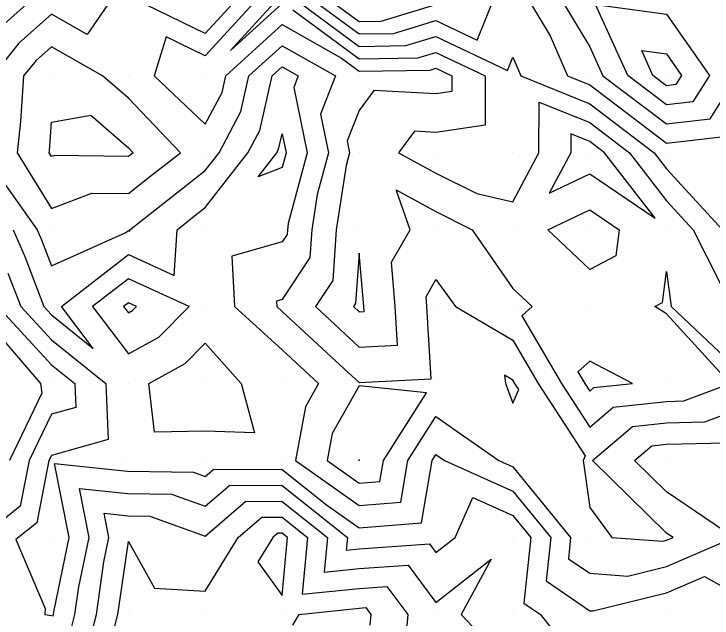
# Model space of a CAD drawing. Extents: x 2188792 to 2191981, y 386090 to 389710.
# Drawn here: x 2189315.1 to 2189405.9, y 386309.5 to 386388 of the extents above; entities that cross this region are included whole.
import ezdxf

# ---------------------------------------------------------------- set-up
doc = ezdxf.new("R2010")
doc.units = 0
for name, color, linetype in [('DTM Contours Major', 7, 'Continuous'), ('DTM Contours Minor', 7, 'Continuous'), ('Exist DTM QL2 LIDAR Elevation Point', 7, 'Continuous')]:
    doc.layers.add(name, color=color, linetype=linetype)

msp = doc.modelspace()

# ---------------------------------------------------------------- linework, layer by layer
at = {"layer": 'DTM Contours Major'}
for points in [[(2189351.686, 386389.986), (2189360, 386383.807), (2189366.075, 386383.912), (2189370.001, 386385.101), (2189379.308, 386380.679), (2189380.013, 386382.42), (2189381.065, 386379.985), (2189390.003, 386376.353), (2189398.4, 386369.984), (2189400.004, 386367.914), (2189407.292, 386359.983)], [(2189349.547, 386370.437), (2189349.999, 386372.439), (2189350.508, 386369.984), (2189349.999, 386368.084), (2189346.876, 386366.861), (2189349.306, 386369.984), (2189349.547, 386370.437)], [(2189314.338, 386354.325), (2189315.998, 386349.983), (2189319.996, 386345.665), (2189327.065, 386339.982), (2189327.384, 386332.722), (2189319.996, 386330.644), (2189319.678, 386329.981), (2189318.093, 386321.884), (2189315.372, 386319.701), (2189319.16, 386310.748), (2189319.137, 386309.979), (2189319.996, 386309.844), (2189320.209, 386309.766), (2189320.263, 386309.979), (2189320.308, 386310.29), (2189322.296, 386319.98), (2189320.397, 386329.58), (2189329.894, 386328.572), (2189338.475, 386328.458), (2189339.998, 386327.91), (2189341.109, 386328.87), (2189349.999, 386328.796), (2189355.769, 386324.211), (2189360, 386321.208), (2189368.125, 386321.856), (2189369.504, 386329.981), (2189370.001, 386330.76), (2189371.113, 386329.981), (2189380.002, 386326.002), (2189384.936, 386319.98), (2189384.347, 386314.324), (2189390.003, 386310.455), (2189390.447, 386310.423), (2189400.004, 386312.764), (2189404.916, 386314.891), (2189410.005, 386312.079)], [(2189329.997, 386353.602), (2189325.353, 386349.983), (2189329.997, 386343.846), (2189333.948, 386346.032), (2189337.906, 386349.983), (2189329.997, 386353.602)]]:
    msp.add_lwpolyline(points, dxfattribs=at)
at = {"layer": 'DTM Contours Minor'}
for points in [[(2189327.82, 386389.986), (2189324.623, 386385.36), (2189319.996, 386387.996), (2189315.76, 386384.222), (2189312.32, 386379.985)], [(2189317.486, 386389.986), (2189313.524, 386386.457)], [(2189344.091, 386389.986), (2189339.998, 386385.495), (2189330.781, 386389.986)], [(2189346.747, 386389.986), (2189339.998, 386382.58), (2189334.938, 386385.046), (2189333.37, 386379.985), (2189339.998, 386373.686), (2189342.183, 386377.801), (2189342.677, 386379.985), (2189349.999, 386386.638), (2189357.707, 386382.279), (2189360, 386380.574), (2189369.253, 386380.734), (2189370.001, 386380.96), (2189372.053, 386379.985), (2189372.056, 386377.931), (2189370.001, 386377.631), (2189361.925, 386378.061), (2189360, 386375.461), (2189358.465, 386371.519), (2189358.783, 386369.984), (2189358.339, 386368.323), (2189357.032, 386359.983), (2189356.584, 386353.399), (2189354.323, 386349.983), (2189360, 386344.71), (2189365.023, 386344.96), (2189364.72, 386349.983), (2189364.21, 386355.773), (2189366.631, 386359.983), (2189364.816, 386365.169), (2189370.001, 386362.354), (2189374.713, 386359.983), (2189380.002, 386352.324), (2189382.518, 386349.983), (2189381.187, 386348.797), (2189386.331, 386339.982), (2189390.003, 386334.33), (2189393.053, 386336.932), (2189400.004, 386337.669), (2189402.267, 386337.719), (2189408.269, 386339.982), (2189400.004, 386349.04), (2189398.49, 386349.983), (2189399.478, 386350.508), (2189400.004, 386354.543), (2189400.588, 386349.983), (2189410.005, 386341.094)], [(2189349.403, 386389.986), (2189343.285, 386383.272), (2189349.999, 386389.372)], [(2189353.861, 386389.986), (2189360, 386385.424), (2189364.486, 386385.501), (2189370.001, 386387.171), (2189375.364, 386384.623), (2189377.555, 386390.032)], [(2189356.036, 386389.986), (2189360, 386387.04), (2189362.896, 386387.09), (2189370.001, 386389.242)], [(2189381.974, 386390.046), (2189384.864, 386385.18), (2189387.108, 386379.985), (2189390.003, 386378.809), (2189394.873, 386375.115), (2189400.003, 386371.24), (2189407.878, 386372.16)], [(2189386.263, 386390.043), (2189390.001, 386383.75), (2189391.704, 386379.995), (2189400.002, 386373.726), (2189405.651, 386374.386), (2189409.239, 386380.04)], [(2189390.773, 386389.264), (2189399.997, 386388.009), (2189405.6, 386380.04), (2189403.425, 386376.612), (2189400, 386376.212), (2189394.969, 386380.013), (2189390.773, 386389.264)], [(2189351.413, 386388.573), (2189360, 386382.191), (2189367.664, 386382.323), (2189370.001, 386383.031), (2189376.411, 386379.985), (2189376.419, 386373.567), (2189370.001, 386372.63), (2189367.207, 386372.779), (2189365.138, 386369.984), (2189370.001, 386367.344), (2189375.314, 386364.672), (2189380.002, 386363.609), (2189383.404, 386369.984), (2189383.412, 386376.576), (2189390.003, 386373.897), (2189395.162, 386369.984), (2189400.004, 386363.733), (2189403.45, 386359.983), (2189406.955, 386353.033)], [(2189313.527, 386366.453), (2189318.142, 386359.983), (2189318.696, 386358.683), (2189319.996, 386355.278), (2189329.569, 386359.555), (2189329.997, 386359.889), (2189330.172, 386359.809), (2189330.183, 386359.983), (2189335.682, 386364.299), (2189339.998, 386367.681), (2189341.791, 386369.984), (2189344.638, 386375.346), (2189345.687, 386379.985), (2189349.999, 386383.904), (2189356.927, 386379.985), (2189354.986, 386374.999), (2189356.025, 386369.984), (2189354.572, 386364.556), (2189353.855, 386359.983), (2189353.61, 386356.373), (2189349.999, 386350.917), (2189349.272, 386350.71), (2189349.312, 386349.983), (2189349.999, 386349.356), (2189358.07, 386341.912), (2189360, 386340.119), (2189369.396, 386340.587), (2189368.828, 386349.983), (2189368.715, 386351.268), (2189370.001, 386353.504), (2189372.544, 386349.983), (2189380.002, 386345.635), (2189383.301, 386339.982), (2189389.418, 386330.565), (2189389.167, 386329.981), (2189390.003, 386323.864), (2189392.865, 386319.98), (2189399.518, 386319.494), (2189400.004, 386319.613), (2189400.851, 386319.98), (2189400.004, 386320.553), (2189390.373, 386329.981), (2189395.57, 386334.415), (2189400.004, 386334.885), (2189404.992, 386334.994), (2189410.005, 386336.884)], [(2189329.997, 386377.068), (2189326.638, 386379.985), (2189319.996, 386383.77), (2189317.995, 386381.987), (2189316.369, 386379.985), (2189315.951, 386374.03), (2189315.532, 386369.984), (2189319.996, 386362.721), (2189325.24, 386364.741), (2189329.997, 386364.671), (2189332.975, 386367.007), (2189336.775, 386369.984), (2189329.997, 386377.068)], [(2189396.764, 386383.274), (2189399.997, 386382.834), (2189401.962, 386380.04), (2189401.199, 386378.838), (2189399.998, 386378.698), (2189398.235, 386380.03), (2189396.764, 386383.274)], [(2189315.035, 386359.983), (2189316.517, 386356.504), (2189319.009, 386349.983), (2189319.996, 386348.916), (2189325.438, 386344.541), (2189321.32, 386349.983), (2189329.997, 386356.745), (2189335.968, 386354.013), (2189336.341, 386359.983), (2189338.39, 386361.592), (2189339.998, 386362.852), (2189345.549, 386369.984), (2189347.092, 386372.892), (2189348.696, 386379.985), (2189349.999, 386381.169), (2189352.092, 386379.985), (2189351.506, 386378.479), (2189353.266, 386369.984), (2189350.805, 386360.789), (2189350.679, 386359.983), (2189350.636, 386359.347), (2189349.999, 386358.386), (2189343.454, 386356.528), (2189343.819, 386349.983), (2189349.999, 386344.35), (2189354.735, 386339.982), (2189353.027, 386336.954), (2189351.747, 386329.981), (2189360, 386324.123), (2189365.425, 386324.555), (2189366.346, 386329.981), (2189370.001, 386335.714), (2189378.173, 386329.981), (2189380.002, 386329.162), (2189387.525, 386319.98), (2189387.237, 386317.214), (2189390.003, 386315.322), (2189394.983, 386314.958), (2189400.004, 386316.189), (2189408.76, 386319.98), (2189400.004, 386325.905), (2189395.841, 386329.981), (2189398.087, 386331.897), (2189400.004, 386332.101), (2189407.716, 386332.269)], [(2189325.115, 386374.866), (2189329.997, 386370.626), (2189330.611, 386369.984), (2189330.267, 386369.715), (2189329.997, 386369.503), (2189320.335, 386369.646), (2189319.996, 386369.515), (2189319.708, 386369.984), (2189319.735, 386370.246), (2189319.996, 386373.966), (2189325.115, 386374.866)], [(2189390.003, 386371.441), (2189387.55, 386372.438), (2189387.547, 386369.984), (2189384.737, 386364.718), (2189390.003, 386367.226), (2189398.523, 386361.465), (2189391.923, 386369.984), (2189390.003, 386371.441)], [(2189384.562, 386359.983), (2189390.003, 386362.575), (2189393.835, 386359.983), (2189393.393, 386356.594), (2189390.003, 386354.789), (2189384.562, 386359.983)], [(2189360, 386356.926), (2189359.558, 386350.425), (2189359.266, 386349.983), (2189360, 386349.3), (2189360.65, 386349.333), (2189360.611, 386349.983), (2189360, 386356.926)], [(2189309.995, 386349.94), (2189318.574, 386339.982), (2189318.753, 386338.738), (2189314.548, 386329.981)], [(2189312.987, 386349.983), (2189319.996, 386342.413), (2189323.021, 386339.982), (2189323.157, 386336.875), (2189319.996, 386335.986), (2189317.113, 386329.981), (2189315.948, 386324.029), (2189310.162, 386319.387)], [(2189329.997, 386350.459), (2189329.387, 386349.983), (2189329.997, 386349.176), (2189330.517, 386349.463), (2189331.037, 386349.983), (2189329.997, 386350.459)], [(2189332.646, 386339.982), (2189337.38, 386342.6), (2189339.998, 386345.214), (2189344.664, 386339.982), (2189346.419, 386333.56), (2189339.998, 386333.772), (2189333.417, 386333.672), (2189332.646, 386339.982)], [(2189395.557, 386339.982), (2189390.003, 386342.892), (2189388.464, 386341.521), (2189389.362, 386339.982), (2189390.003, 386338.995), (2189390.536, 386339.449), (2189395.557, 386339.982)], [(2189380.27, 386339.982), (2189380.002, 386340.441), (2189378.901, 386341.083), (2189379.071, 386339.982), (2189380.002, 386337.437), (2189380.767, 386339.217), (2189380.27, 386339.982)], [(2189360, 386339.694), (2189356.497, 386333.484), (2189355.854, 386329.981), (2189360, 386327.038), (2189362.726, 386327.255), (2189363.188, 386329.981), (2189368.795, 386338.776), (2189360, 386339.694)], [(2189360, 386330.073), (2189359.967, 386330.014), (2189359.961, 386329.981), (2189360, 386329.953), (2189360.026, 386329.955), (2189360.03, 386329.981), (2189360.084, 386330.064), (2189360, 386330.073)], [(2189322.431, 386307.544), (2189323.051, 386309.979), (2189323.567, 386313.55), (2189324.886, 386319.98), (2189323.626, 386326.351), (2189329.929, 386325.682), (2189335.624, 386325.606), (2189339.998, 386324.034), (2189343.189, 386326.79), (2189349.999, 386326.733), (2189358.498, 386319.98), (2189358.342, 386318.321), (2189360, 386318.495), (2189369.159, 386319.138), (2189370.001, 386318.006), (2189372.521, 386319.98), (2189374.82, 386325.161), (2189380.002, 386322.842), (2189382.347, 386319.98), (2189381.457, 386311.434), (2189383.584, 386309.979), (2189390.003, 386301.777)], [(2189324.653, 386305.322), (2189325.839, 386309.979), (2189326.826, 386316.809), (2189327.477, 386319.98), (2189326.856, 386323.121), (2189329.964, 386322.792), (2189332.772, 386322.754), (2189339.998, 386320.158), (2189345.269, 386324.71), (2189349.999, 386324.67), (2189355.902, 386319.98), (2189355.475, 386315.455), (2189360, 386315.928), (2189366.399, 386316.377), (2189370.001, 386311.535), (2189377.189, 386317.167), (2189373.264, 386309.979), (2189380.002, 386302.843)], [(2189326.875, 386303.1), (2189328.627, 386309.979), (2189329.997, 386319.457), (2189333.397, 386313.379), (2189339.998, 386312.989), (2189344.281, 386319.98), (2189347.349, 386322.63), (2189349.999, 386322.607), (2189353.306, 386319.98), (2189352.609, 386312.588), (2189360, 386313.361), (2189363.638, 386313.617), (2189366.345, 386309.979), (2189365.826, 386304.153)], [(2189349.999, 386320.545), (2189349.43, 386320.549), (2189348.77, 386319.98), (2189346.825, 386316.805), (2189349.999, 386312.443), (2189350.71, 386319.98), (2189349.999, 386320.545)], [(2189351.409, 386308.569), (2189352.198, 386309.979), (2189360, 386310.795), (2189360.878, 386310.856), (2189361.531, 386309.979), (2189361.405, 386308.573)]]:
    msp.add_lwpolyline(points, dxfattribs=at)
at = {"layer": 'Exist DTM QL2 LIDAR Elevation Point'}
for p, q in [((2189319.996, 386379.985), (2189319.996, 386379.985)), ((2189329.997, 386379.985), (2189329.997, 386379.985)), ((2189339.998, 386379.985), (2189339.998, 386379.985)), ((2189349.999, 386379.985), (2189349.999, 386379.985)), ((2189360, 386379.985), (2189360, 386379.985)), ((2189370.001, 386379.985), (2189370.001, 386379.985)), ((2189380.002, 386379.985), (2189380.002, 386379.985)), ((2189390.003, 386379.985), (2189390.003, 386379.985)), ((2189399.997, 386380.04), (2189399.997, 386380.04)), ((2189319.996, 386369.984), (2189319.996, 386369.984)), ((2189329.997, 386369.984), (2189329.997, 386369.984)), ((2189339.998, 386369.984), (2189339.998, 386369.984)), ((2189349.999, 386369.984), (2189349.999, 386369.984)), ((2189360, 386369.984), (2189360, 386369.984)), ((2189370.001, 386369.984), (2189370.001, 386369.984)), ((2189380.002, 386369.984), (2189380.002, 386369.984)), ((2189390.003, 386369.984), (2189390.003, 386369.984)), ((2189400.004, 386369.984), (2189400.004, 386369.984)), ((2189319.996, 386359.983), (2189319.996, 386359.983)), ((2189329.997, 386359.983), (2189329.997, 386359.983)), ((2189339.998, 386359.983), (2189339.998, 386359.983)), ((2189349.999, 386359.983), (2189349.999, 386359.983)), ((2189360, 386359.983), (2189360, 386359.983)), ((2189370.001, 386359.983), (2189370.001, 386359.983)), ((2189380.002, 386359.983), (2189380.002, 386359.983)), ((2189390.003, 386359.983), (2189390.003, 386359.983)), ((2189400.004, 386359.983), (2189400.004, 386359.983)), ((2189319.996, 386349.983), (2189319.996, 386349.983)), ((2189329.997, 386349.983), (2189329.997, 386349.983)), ((2189339.998, 386349.983), (2189339.998, 386349.983)), ((2189349.999, 386349.983), (2189349.999, 386349.983)), ((2189360, 386349.983), (2189360, 386349.983)), ((2189370.001, 386349.983), (2189370.001, 386349.983)), ((2189380.002, 386349.983), (2189380.002, 386349.983)), ((2189390.003, 386349.983), (2189390.003, 386349.983)), ((2189400.004, 386349.983), (2189400.004, 386349.983)), ((2189319.996, 386339.982), (2189319.996, 386339.982)), ((2189329.997, 386339.982), (2189329.997, 386339.982)), ((2189339.998, 386339.982), (2189339.998, 386339.982)), ((2189349.999, 386339.982), (2189349.999, 386339.982)), ((2189360, 386339.982), (2189360, 386339.982)), ((2189370.001, 386339.982), (2189370.001, 386339.982)), ((2189380.002, 386339.982), (2189380.002, 386339.982)), ((2189390.003, 386339.982), (2189390.003, 386339.982)), ((2189400.004, 386339.982), (2189400.004, 386339.982)), ((2189319.996, 386329.981), (2189319.996, 386329.981)), ((2189329.874, 386330.274), (2189329.874, 386330.274)), ((2189339.998, 386329.981), (2189339.998, 386329.981)), ((2189349.999, 386329.981), (2189349.999, 386329.981)), ((2189360, 386329.981), (2189360, 386329.981)), ((2189370.001, 386329.981), (2189370.001, 386329.981)), ((2189380.002, 386329.981), (2189380.002, 386329.981)), ((2189390.003, 386329.981), (2189390.003, 386329.981)), ((2189400.004, 386329.981), (2189400.004, 386329.981)), ((2189319.996, 386319.98), (2189319.996, 386319.98)), ((2189329.997, 386319.98), (2189329.997, 386319.98)), ((2189339.998, 386319.98), (2189339.998, 386319.98)), ((2189349.999, 386319.98), (2189349.999, 386319.98)), ((2189360, 386319.98), (2189360, 386319.98)), ((2189370.001, 386319.98), (2189370.001, 386319.98)), ((2189380.002, 386319.98), (2189380.002, 386319.98)), ((2189390.003, 386319.98), (2189390.003, 386319.98)), ((2189400.004, 386319.98), (2189400.004, 386319.98)), ((2189319.996, 386309.979), (2189319.996, 386309.979)), ((2189329.997, 386309.979), (2189329.997, 386309.979)), ((2189339.998, 386309.979), (2189339.998, 386309.979)), ((2189349.999, 386309.979), (2189349.999, 386309.979)), ((2189360, 386309.979), (2189360, 386309.979)), ((2189370.001, 386309.979), (2189370.001, 386309.979)), ((2189380.002, 386309.979), (2189380.002, 386309.979)), ((2189390.003, 386309.979), (2189390.003, 386309.979)), ((2189400.004, 386309.979), (2189400.004, 386309.979))]:
    msp.add_line(p, q, dxfattribs=at)

doc.saveas('drawing.dxf')
